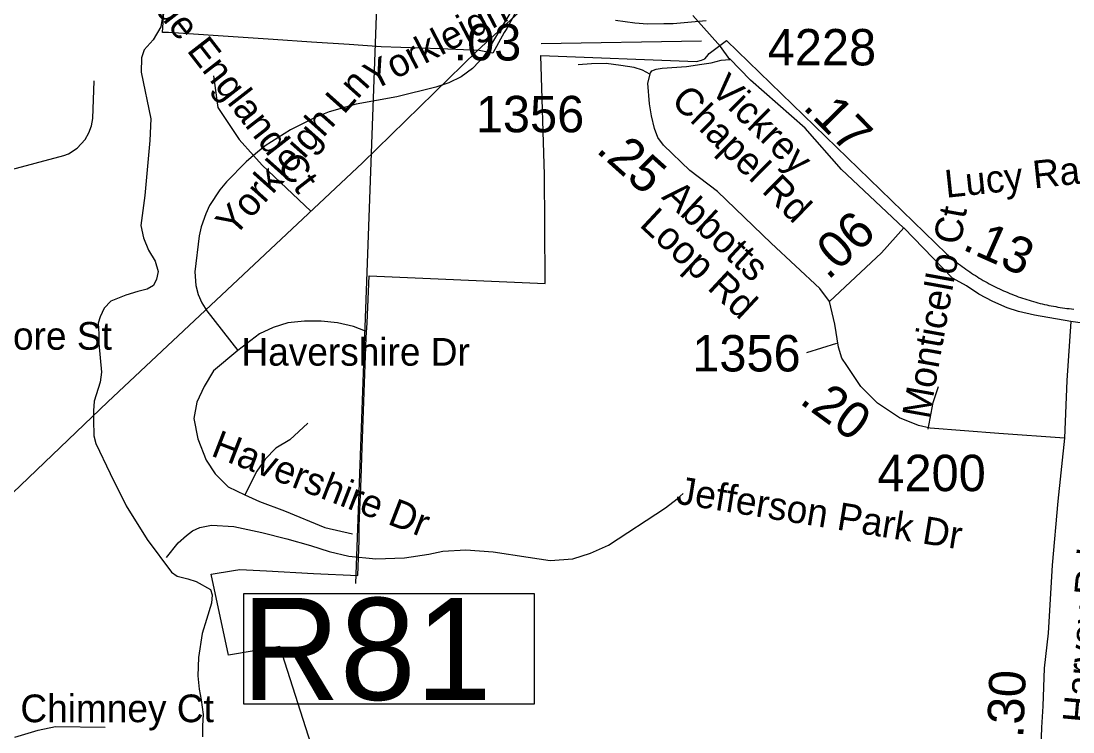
# Model space of a CAD drawing. Extents: x 1662474 to 1856135, y 779280 to 917889.
# Drawn here: x 1725036 to 1728645, y 816221 to 818661 of the extents above; entities that cross this region are included whole.
import ezdxf

# ---------------------------------------------------------------- set-up
doc = ezdxf.new("R2010")
doc.units = 0
for name, color, linetype in [('Exist Boundary Political City Limit New', 7, 'Continuous'), ('Exist Hydrographic Creek Single Shore', 7, 'Continuous'), ('Exist Hydrographic Misc Water Feature', 7, 'Continuous'), ('Exist Railroad Structure Bridge Number Label', 7, 'Continuous'), ('Exist Road Non-System Type 51', 7, 'Continuous'), ('Exist Road Non-System Type 51 Label', 7, 'Continuous'), ('Exist Road Secondary Mileage Hundredths English Label', 7, 'Continuous'), ('Exist Road Secondary Mileage Tenths English Label', 7, 'Continuous'), ('Exist Road Secondary Type 51 Attributed', 7, 'Continuous'), ('Exist Road Secondary Type 51 Label', 7, 'Continuous'), ('Exist Road Secondary Type 51 Number Label', 7, 'Continuous'), ('Exist Utilities Electrical Transmission Line', 7, 'Continuous'), ('Map Preparation Boundary City Limit Buffer Line', 7, 'Continuous')]:
    doc.layers.add(name, color=color, linetype=linetype)

msp = doc.modelspace()

# ---------------------------------------------------------------- linework, layer by layer
at = {"layer": 'Exist Boundary Political City Limit New'}
for points in [[(1726762.1, 818745), (1726702.4, 818635.8), (1726693.2, 818621.4), (1726654.2, 818551.2), (1726607.9, 818559.6), (1726473.9, 818565.5), (1726271.5, 818573), (1726161.9, 818580.4), (1726032, 818589.2), (1725900.6, 818598.1), (1725797.4, 818605.2), (1725541.2, 818621.4), (1725521, 818621.9), (1725542, 818938.2)], [(1727386.4, 818662.2), (1727273.2, 818651.4), (1727240.8, 818651.4), (1727184.8, 818650), (1727141.9, 818654), (1727075.5, 818663)], [(1726306.2, 815316), (1725923.5, 816514.5), (1725748.1, 816484.4), (1725687.9, 816762.9), (1725765, 816775), (1725786.8, 816778.4), (1725877.5, 816773.8), (1726039.2, 816765.6), (1726191, 816758.4), (1726196, 816878.2), (1726196.2, 816928.4), (1726202.2, 817090.1), (1726204.9, 817164.2), (1726214.2, 817418.8), (1726220, 817575.2), (1726222.9, 817625.4), (1726229.9, 817786.6), (1726833.6, 817760.2), (1726832.9, 817962), (1726832.1, 818133.8), (1726819.6, 818543.4), (1727353.5, 818522.6), (1727369.9, 818527), (1727381.8, 818531.5), (1727389.2, 818539), (1727396.9, 818550), (1727455.6, 818595), (1728210.6, 817862.8), (1728216.5, 817857.6), (1728222.4, 817852.5), (1728228.2, 817847.4), (1728234.4, 817842.4), (1728240.4, 817837.5), (1728246.5, 817832.6), (1728252.6, 817827.8), (1728258.9, 817823), (1728265.1, 817818.4), (1728271.4, 817813.8), (1728277.8, 817809.2), (1728284.1, 817804.8), (1728290.6, 817800.2), (1728297.1, 817795.9), (1728303.6, 817791.7), (1728310.2, 817787.4), (1728316.9, 817783.2), (1728323.5, 817779.2), (1728330.2, 817775.2), (1728337, 817771.2), (1728343.8, 817767.4), (1728350.6, 817763.5), (1728357.5, 817759.8), (1728364.4, 817756.2), (1728371.2, 817752.5), (1728378.2, 817749), (1728385.2, 817745.6), (1728392.4, 817742.2), (1728399.4, 817738.9), (1728406.5, 817735.7), (1728413.8, 817732.5), (1728420.9, 817729.4), (1728428.1, 817726.4), (1728435.4, 817723.5), (1728442.6, 817720.6), (1728449.9, 817717.9), (1728457.2, 817715.2), (1728464.6, 817712.5), (1728472, 817709.9), (1728479.4, 817707.5), (1728486.9, 817705), (1728494.4, 817702.8), (1728501.8, 817700.5), (1728509.4, 817698.2), (1728516.9, 817696.2), (1728524.4, 817694.2), (1728532, 817692.2), (1728539.6, 817690.4), (1728547.1, 817688.6), (1728554.8, 817686.9), (1728562.5, 817685.2), (1728570.1, 817683.8), (1728577.8, 817682.2), (1728585.5, 817680.9), (1728593.2, 817679.5), (1728600.9, 817678.4)], [(1728600.9, 817678.4), (1728608.6, 817677.2), (1728616.4, 817676.1), (1728624.1, 817675.1), (1728631.9, 817674.2), (1728639.6, 817673.4), (1728647.5, 817672.6)]]:
    msp.add_lwpolyline(points, dxfattribs=at)
at = {"layer": 'Exist Hydrographic Creek Single Shore'}
for points in [[(1725528.6, 818724.3), (1725515.5, 818641.1), (1725489.2, 818596.8), (1725458.5, 818562.9), (1725449.4, 818535.1), (1725447.8, 818485.2), (1725480.6, 818326.1), (1725477.1, 818251.1), (1725460.9, 818062.6), (1725447, 817959.8), (1725455.9, 817917.2), (1725473, 817875.2), (1725495.9, 817836.6), (1725505.8, 817801.8), (1725500, 817775.5), (1725490.2, 817753.4), (1725469, 817741.1), (1725436.2, 817733.2), (1725395.5, 817720.6), (1725344.1, 817699.4), (1725321.2, 817676), (1725307.4, 817645.6), (1725300, 817623.8), (1725302.1, 817587.6), (1725302.1, 817555), (1725311.9, 817455.6), (1725306.9, 817421.9), (1725287.1, 817357.1), (1725284, 817323.2), (1725284, 817292.3), (1725285.9, 817237.7), (1725292.1, 817211.4), (1725341, 817108.6), (1725396.6, 816996.8), (1725469, 816881.8)], [(1725469, 816881.8), (1725551.5, 816770), (1725570.9, 816756.3), (1725589.8, 816751.4), (1725608.4, 816746.4), (1725636.5, 816737.4), (1725685.4, 816709.6), (1725691.6, 816691.8), (1725688.8, 816663.4), (1725671.9, 816607.5), (1725657.5, 816559.5), (1725644.4, 816477.1), (1725642.8, 816413.3), (1725646.8, 816367.9), (1725654.1, 816331.7), (1725660.9, 816280.8), (1725658.2, 816242.2), (1725658.2, 816204.6)]]:
    msp.add_lwpolyline(points, dxfattribs=at)
at = {"layer": 'Exist Hydrographic Misc Water Feature'}
msp.add_lwpolyline([(1725534.8, 816820.3), (1725575, 816870), (1725603.5, 816895.7), (1725623.6, 816911.6), (1725649.6, 816923.3), (1725689.6, 816930.9), (1725765.7, 816926.2), (1725861.7, 816905.3), (1725947.4, 816884.4), (1726029.2, 816861.7), (1726093.2, 816841.1), (1726160.8, 816824.4), (1726252.9, 816815.5), (1726350.9, 816818.6), (1726435.2, 816831.8), (1726483.2, 816841.4), (1726561.3, 816846.6), (1726655.2, 816839.7), (1726775.2, 816820.6), (1726851, 816809.9), (1726929, 816815.1), (1726989.2, 816834.6), (1727051.6, 816862), (1727246.8, 816990.2), (1727287.2, 817021.8), (1727307.3, 817039.6)], dxfattribs=at)
at = {"layer": 'Exist Railroad Structure Bridge Number Label'}
msp.add_line((1726269.1, 819100.6), (1726182.8, 816731.3), dxfattribs=at)
msp.add_lwpolyline([(1725800.5, 816696.5), (1726795.9, 816696.5), (1726795.9, 816316.7), (1725800.5, 816316.7)], close=True, dxfattribs=at)
at = {"layer": 'Exist Road Non-System Type 51'}
msp.add_line((1727732.2, 817523.8), (1727834.4, 817555.2), dxfattribs=at)
for points in [[(1726772.9, 818797.8), (1726716.2, 818692.5), (1726630.4, 818551.4), (1726617.4, 818532.7), (1726608.1, 818522.7), (1726584.5, 818498), (1726546.1, 818470.2), (1726503.6, 818448.7), (1726458.8, 818434.8), (1726325.1, 818401.4), (1726185.6, 818376), (1726092.6, 818349.2), (1726047, 818331.4), (1725959.9, 818288.1), (1725873.2, 818232.9), (1725833.1, 818199.6)], [(1727192.6, 818478.4), (1727167.4, 818492.8), (1727139.5, 818501.9), (1727093.6, 818509), (1727043, 818515.6), (1726992.4, 818513.9), (1726946.8, 818511.2)], [(1725695.5, 818472.6), (1725711.2, 818364.9), (1725784, 818254.4), (1725833.1, 818199.6)], [(1724462.8, 817772.4), (1724894, 818092.2), (1724948.6, 818129.2), (1724986.4, 818146.6), (1725182.1, 818199.4), (1725198.6, 818205.9), (1725228.4, 818225.1), (1725255.6, 818255), (1725268.5, 818277.6), (1725277.1, 818301.7), (1725282.1, 818326.9), (1725286.9, 818455.8)], [(1725833.1, 818199.6), (1725807.6, 818177.9), (1725740.1, 818109.9), (1725717.6, 818082), (1725682.9, 818028.5), (1725669.2, 817999.9), (1725653.6, 817955), (1725647.2, 817923.8), (1725631.5, 817800.9), (1725634.9, 817753.9), (1725643.4, 817722.7), (1725655.9, 817693.9), (1725673.2, 817666.9), (1725780.1, 817530.4)], [(1725833.1, 818199.6), (1725863.2, 818166), (1726029.6, 818009.1)], [(1726217.6, 817596.5), (1726176.4, 817612.8), (1726122, 817625.6), (1726065.6, 817631.4), (1726008.6, 817631.7), (1725951.6, 817625.4), (1725901.1, 817609.4), (1725853.9, 817587.2), (1725780.1, 817530.4)], [(1725780.1, 817530.4), (1725695.5, 817461), (1725664, 817407), (1725638.9, 817353.4), (1725629.1, 817296.8), (1725641.8, 817226.9), (1725670.9, 817154.2), (1725701.9, 817106.7), (1725746.1, 817062.1), (1725803.6, 817035.4)], [(1728148.2, 817260), (1728165.6, 817351.6), (1728183.9, 817406.4)], [(1726019.6, 817281.2), (1725958, 817223.8), (1725910.5, 817194.9), (1725873, 817157.4), (1725844.4, 817116.2), (1725803.6, 817035.4)], [(1725803.6, 817035.4), (1725853.9, 817011.9), (1725939.1, 816980.2), (1726078.1, 816923.2), (1726173.2, 816901.2)], [(1725014.8, 816203.1), (1725095, 816226.9), (1725154.4, 816239.9), (1725324.4, 816237.7)]]:
    msp.add_lwpolyline(points, dxfattribs=at)
at = {"layer": 'Exist Road Secondary Mileage Tenths English Label'}
msp.add_line((1727370.1, 818592.7), (1726819.7, 818582.5), dxfattribs=at)
at = {"layer": 'Exist Road Secondary Type 51 Attributed'}
for points in [[(1727467.6, 818529.2), (1727435.9, 818574.4), (1727340.2, 818680.6)], [(1728063.8, 817951.6), (1727850.5, 818151.3), (1727725.9, 818293.8), (1727539, 818458.4), (1727466.5, 818532.2)], [(1727809, 817699), (1727776.7, 817743), (1727609, 817899.1), (1727425.1, 818076.2), (1727329.8, 818147.7), (1727239.5, 818235.7), (1727221.1, 818261.3), (1727209, 818292.3), (1727198.3, 818335.6), (1727192.3, 818377.3), (1727186.6, 818447.6), (1727195.5, 818483.5), (1727200.5, 818490.7), (1727214.4, 818496.1), (1727235, 818499.7), (1727319.1, 818505.7), (1727371.7, 818513.4), (1727403.6, 818518.3), (1727437.7, 818526.8), (1727467.6, 818529.2)], [(1728064.7, 817951.1), (1727987.5, 817866.2), (1727809, 817699)], [(1728637.3, 817629.8), (1728512.7, 817651.2), (1728458.4, 817664.6), (1728418.9, 817677.2), (1728369.5, 817699.2), (1728321.7, 817723.7), (1728279.5, 817752.8), (1728231.8, 817778.7), (1728064.7, 817951.1)], [(1728615.2, 817229.5), (1728390.8, 817245.7), (1728154.7, 817264.4), (1728115.4, 817272.6), (1728049.1, 817299.6), (1727974.5, 817349.2), (1727917.1, 817406.9), (1727869.4, 817479.3), (1727852.3, 817504.5), (1727839.9, 817541.8), (1727827.5, 817620.4), (1727809, 817699)], [(1728637.3, 817629.8), (1728623.9, 817427.7), (1728615.2, 817229.5)], [(1729620.1, 817408.1), (1729272.6, 817508.2), (1728989.7, 817580.9), (1728637.3, 817629.8)], [(1728615.2, 817229.5), (1728593.4, 817013.6), (1728573.5, 816794.1), (1728559.2, 816560.3), (1728546.3, 816440.5), (1728541.2, 816309.9), (1728536.4, 816236.8), (1728533.5, 816138.4), (1728528, 815991.4), (1728523, 815876.3), (1728515.5, 815783.8), (1728502.4, 815647.5)]]:
    msp.add_lwpolyline(points, dxfattribs=at)
at = {"layer": 'Exist Utilities Electrical Transmission Line'}
msp.add_lwpolyline([(1723666.2, 815783.8), (1724225, 816289.8), (1724598.3, 816650.1), (1725333.8, 817353.7), (1726207.1, 818174.9), (1726600.6, 818559.1), (1727046.2, 818970.5), (1727339.2, 819336.1), (1727602, 819684.3), (1727958.2, 819833.3), (1728373.4, 820206.4), (1728482, 820282), (1728773.5, 820525.9), (1729250, 820911.2), (1729725.3, 821278.5)], dxfattribs=at)
at = {"layer": 'Map Preparation Boundary City Limit Buffer Line'}
for points in [[(1726762.1, 818745), (1726702.4, 818635.8), (1726693.2, 818621.4), (1726654.2, 818551.2), (1726607.9, 818559.6), (1726473.9, 818565.5), (1726271.5, 818573), (1726161.9, 818580.4), (1726032, 818589.2), (1725900.6, 818598.1), (1725797.4, 818605.2), (1725541.2, 818621.4), (1725521, 818621.9), (1725542, 818938.2)], [(1727386.4, 818662.2), (1727273.2, 818651.4), (1727240.8, 818651.4), (1727184.8, 818650), (1727141.9, 818654), (1727075.5, 818663)], [(1726306.2, 815316), (1725923.5, 816514.5), (1725748.1, 816484.4), (1725687.9, 816762.9), (1725765, 816775), (1725786.8, 816778.4), (1725877.5, 816773.8), (1726039.2, 816765.6), (1726191, 816758.4), (1726196, 816878.2), (1726196.2, 816928.4), (1726202.2, 817090.1), (1726204.9, 817164.2), (1726214.2, 817418.8), (1726220, 817575.2), (1726222.9, 817625.4), (1726229.9, 817786.6), (1726833.6, 817760.2), (1726832.9, 817962), (1726832.1, 818133.8), (1726819.6, 818543.4), (1727353.5, 818522.6), (1727369.9, 818527), (1727381.8, 818531.5), (1727389.2, 818539), (1727396.9, 818550), (1727455.6, 818595), (1728210.6, 817862.8), (1728216.5, 817857.6), (1728222.4, 817852.5), (1728228.2, 817847.4), (1728234.4, 817842.4), (1728240.4, 817837.5), (1728246.5, 817832.6), (1728252.6, 817827.8), (1728258.9, 817823), (1728265.1, 817818.4), (1728271.4, 817813.8), (1728277.8, 817809.2), (1728284.1, 817804.8), (1728290.6, 817800.2), (1728297.1, 817795.9), (1728303.6, 817791.7), (1728310.2, 817787.4), (1728316.9, 817783.2), (1728323.5, 817779.2), (1728330.2, 817775.2), (1728337, 817771.2), (1728343.8, 817767.4), (1728350.6, 817763.5), (1728357.5, 817759.8), (1728364.4, 817756.2), (1728371.2, 817752.5), (1728378.2, 817749), (1728385.2, 817745.6), (1728392.4, 817742.2), (1728399.4, 817738.9), (1728406.5, 817735.7), (1728413.8, 817732.5), (1728420.9, 817729.4), (1728428.1, 817726.4), (1728435.4, 817723.5), (1728442.6, 817720.6), (1728449.9, 817717.9), (1728457.2, 817715.2), (1728464.6, 817712.5), (1728472, 817709.9), (1728479.4, 817707.5), (1728486.9, 817705), (1728494.4, 817702.8), (1728501.8, 817700.5), (1728509.4, 817698.2), (1728516.9, 817696.2), (1728524.4, 817694.2), (1728532, 817692.2), (1728539.6, 817690.4), (1728547.1, 817688.6), (1728554.8, 817686.9), (1728562.5, 817685.2), (1728570.1, 817683.8), (1728577.8, 817682.2), (1728585.5, 817680.9), (1728593.2, 817679.5), (1728600.9, 817678.4)], [(1728600.9, 817678.4), (1728608.6, 817677.2), (1728616.4, 817676.1), (1728624.1, 817675.1), (1728631.9, 817674.2), (1728639.6, 817673.4), (1728647.5, 817672.6)]]:
    msp.add_lwpolyline(points, dxfattribs=at)

# ---------------------------------------------------------------- texts
at = {"layer": 'Exist Railroad Structure Bridge Number Label'}
msp.add_text('R81', height=350, dxfattribs=at).set_placement((1725791.6, 816331.3))
at = {"layer": 'Exist Road Non-System Type 51 Label'}
for s, rotation, p in [('Olde England Ct', 307.8593, (1725415.6, 818799.6)), ('Yorkleigh Ln', 27.5372, (1726244.2, 818420.9)), ('Yorkleigh Ln', 48.1964, (1725766.6, 817916.9)), ('Monticello Ct', 79.8301, (1728151.6, 817292.7)), ('Havershire Dr', 338.8547, (1725683.8, 817170.5))]:
    msp.add_text(s, height=95, rotation=rotation, dxfattribs=at).set_placement(p)
for s, p in [('Moore St', (1724831.7, 817533.1)), ('Havershire Dr', (1725792, 817478.4)), ('Chimney Ct', (1725033.6, 816254.7))]:
    msp.add_text(s, height=95, dxfattribs=at).set_placement(p)
at = {"layer": 'Exist Road Secondary Mileage Hundredths English Label'}
for s, rotation, p in [('.13', 335.9892, (1728261.3, 817878.6)), ('.30', 87.7334, (1728474.2, 816198.9))]:
    msp.add_text(s, height=125, rotation=rotation, dxfattribs=at).set_placement(p)
at = {"layer": 'Exist Road Secondary Mileage Tenths English Label'}
for s, rotation, p in [('.03', 359.8192, (1726519.6, 818526.4)), ('.17', 314.4835, (1727714.4, 818362.9)), ('.25', 318.1272, (1727004.9, 818214.3)), ('.06', 42.903, (1727804.5, 817769.8)), ('.20', 323.9067, (1727702.7, 817351.8))]:
    msp.add_text(s, height=125, rotation=rotation, dxfattribs=at).set_placement(p)
at = {"layer": 'Exist Road Secondary Type 51 Label'}
for s, rotation, p in [('Vickrey ', 315.3981, (1727397, 818421.5)), ('Chapel Rd', 315.3981, (1727262.1, 818383.3)), ('Lucy Ragsdale School Rd', 6.0475, (1728209.7, 818054.4)), ('Abbotts ', 317.0666, (1727230.7, 818054.2)), ('Loop Rd', 317.0666, (1727154, 817958.9)), ('Jefferson Park Dr', 350.7982, (1727280.7, 817005.4)), ('Harvey Rd', 84.7773, (1728703.5, 816248.8))]:
    msp.add_text(s, height=95, rotation=rotation, dxfattribs=at).set_placement(p)
at = {"layer": 'Exist Road Secondary Type 51 Number Label'}
for s, p in [('4228', (1727597.6, 818508.9)), ('1356', (1726596.1, 818279.5)), ('1356', (1727338.7, 817458.5)), ('4200', (1727973.8, 817047.6))]:
    msp.add_text(s, height=125, dxfattribs=at).set_placement(p)

doc.saveas('drawing.dxf')
